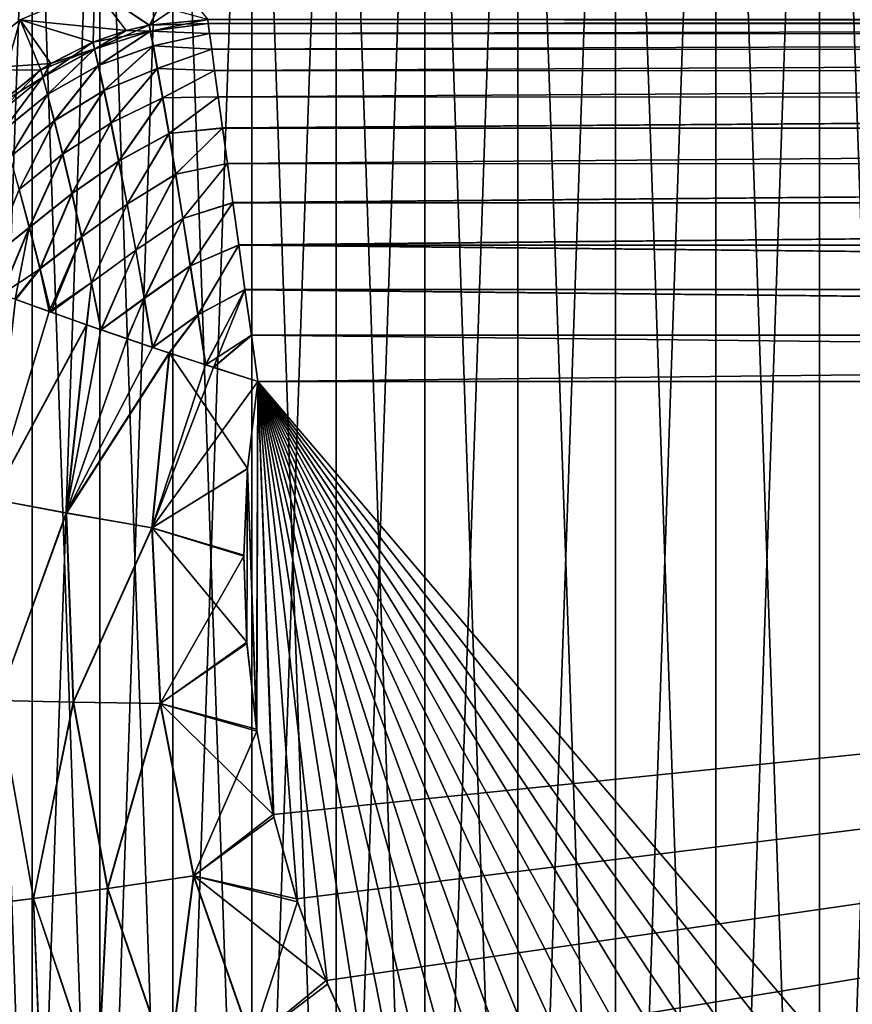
# Model space of a CAD drawing. Header units: metres. Extents: x -104 to 104, y -111 to 38.
# Tile 443 of 656: x -99.63 to -92.73, y 2.31 to 10.47. Entities that reach past the tile are written whole.
import ezdxf

# ---------------------------------------------------------------- set-up
doc = ezdxf.new("R2010")
doc.units = ezdxf.units.M
doc.layers.add('solid_509367_AD153', color=7, linetype='CONTINUOUS')

msp = doc.modelspace()

# ---------------------------------------------------------------- linework, layer by layer
at = {"layer": 'solid_509367_AD153'}
for points in [[(-93.00399, -6.725472, -19), (-93.004074, 18.725447, -19), (-92.119797, 19.004625, -19)], [(-92.119797, 19.004625, 19), (-93.004074, 18.725447, 19), (-92.119682, -7.004652, 19)], [(-92.119682, -7.004652, -19), (-93.00399, -6.725472, -19), (-92.119797, 19.004625, -19)], [(-93.864166, -6.388489, -19), (-93.86422, 18.388464, -19), (-93.004074, 18.725447, -19)], [(-93.004074, 18.725447, 19), (-93.86422, 18.388464, 19), (-93.00399, -6.725472, 19)], [(-93.00399, -6.725472, -19), (-93.864166, -6.388489, -19), (-93.004074, 18.725447, -19)], [(-93.004074, 18.725447, 19), (-93.00399, -6.725472, 19), (-92.119682, -7.004652, 19)], [(-94.695381, -5.994109, -19), (-94.695427, 17.994085, -19), (-93.86422, 18.388464, -19)], [(-93.86422, 18.388464, 19), (-94.695427, 17.994085, 19), (-93.864166, -6.388489, 19)], [(-93.864166, -6.388489, -19), (-94.695381, -5.994109, -19), (-93.86422, 18.388464, -19)], [(-93.86422, 18.388464, 19), (-93.864166, -6.388489, 19), (-93.00399, -6.725472, 19)], [(-95.502205, -5.541517, -19), (-95.502235, 17.541498, -19), (-94.695427, 17.994085, -19)], [(-94.695427, 17.994085, 19), (-95.502235, 17.541498, 19), (-94.695381, -5.994109, 19)], [(-94.695381, -5.994109, -19), (-95.502205, -5.541517, -19), (-94.695427, 17.994085, -19)], [(-94.695427, 17.994085, 19), (-94.695381, -5.994109, 19), (-93.864166, -6.388489, 19)], [(-96.274178, -5.036829, -19), (-96.2742, 17.03681, -19), (-95.502235, 17.541498, -19)], [(-95.502235, 17.541498, 19), (-96.2742, 17.03681, 19), (-95.502205, -5.541517, 19)], [(-95.502205, -5.541517, -19), (-96.274178, -5.036829, -19), (-95.502235, 17.541498, -19)], [(-95.502235, 17.541498, 19), (-95.502205, -5.541517, 19), (-94.695381, -5.994109, 19)], [(-97.007385, -4.481586, -19), (-97.007416, 16.481564, -19), (-96.2742, 17.03681, -19)], [(-96.2742, 17.03681, 19), (-97.007416, 16.481564, 19), (-96.274178, -5.036829, 19)], [(-96.274178, -5.036829, -19), (-97.007385, -4.481586, -19), (-96.2742, 17.03681, -19)], [(-96.2742, 17.03681, 19), (-96.274178, -5.036829, 19), (-95.502205, -5.541517, 19)], [(-97.705605, -3.873724, -19), (-97.705635, 15.873692, -19), (-97.007416, 16.481564, -19)], [(-97.007416, 16.481564, 19), (-97.705635, 15.873692, 19), (-97.007385, -4.481586, 19)], [(-97.007385, -4.481586, -19), (-97.705605, -3.873724, -19), (-97.007416, 16.481564, -19)], [(-97.007416, 16.481564, 19), (-97.007385, -4.481586, 19), (-96.274178, -5.036829, 19)], [(-98.359489, -3.221645, -19), (-98.35952, 15.221605, -19), (-97.705635, 15.873692, -19)], [(-97.705635, 15.873692, 19), (-98.35952, 15.221605, 19), (-97.705605, -3.873724, 19)], [(-97.705605, -3.873724, -19), (-98.359489, -3.221645, -19), (-97.705635, 15.873692, -19)], [(-97.705635, 15.873692, 19), (-97.705605, -3.873724, 19), (-97.007385, -4.481586, 19)], [(-98.964172, -2.528924, -19), (-98.964211, 14.528882, -19), (-98.35952, 15.221605, -19)], [(-98.35952, 15.221605, 19), (-98.964211, 14.528882, 19), (-98.359489, -3.221645, 19)], [(-98.359489, -3.221645, -19), (-98.964172, -2.528924, -19), (-98.35952, 15.221605, -19)], [(-98.35952, 15.221605, 19), (-98.359489, -3.221645, 19), (-97.705605, -3.873724, 19)], [(-99.523697, -1.791816, -19), (-99.523727, 13.791779, -19), (-98.964211, 14.528882, -19)], [(-98.964211, 14.528882, 19), (-99.523727, 13.791779, 19), (-98.964172, -2.528924, 19)], [(-98.964172, -2.528924, -19), (-99.523697, -1.791816, -19), (-98.964211, 14.528882, -19)], [(-98.964211, 14.528882, 19), (-98.964172, -2.528924, 19), (-98.359489, -3.221645, 19)], [(-100.031136, -1.020004, -19), (-100.031158, 13.019969, -19), (-99.523727, 13.791779, -19)], [(-99.523727, 13.791779, 19), (-100.031158, 13.019969, 19), (-99.523697, -1.791816, 19)], [(-99.523697, -1.791816, -19), (-100.031136, -1.020004, -19), (-99.523727, 13.791779, -19)], [(-99.523727, 13.791779, 19), (-99.523697, -1.791816, 19), (-98.964172, -2.528924, 19)], [(-100.031158, 13.019969, 19), (-100.031136, -1.020004, 19), (-99.523697, -1.791816, 19)], [(-98.553925, 10.426126, 13.187585), (-99.008408, 10.72985, 0), (-98.348656, 10.818481)], [(-98.553925, 10.426126, 13.187585), (-98.348656, 10.818481), (-98.216293, 10.652454, 6.340325)], [(-98.74617, 10.380241, -13.190486), (-99.008408, 10.72985, 0), (-99.624382, 10.468417, 0)], [(-99.020988, 10.285507, 13.193868), (-99.624382, 10.468417, 0), (-99.008408, 10.72985, 0)], [(-98.746178, 10.380239, 13.190486), (-99.020988, 10.285507, 13.193868), (-99.008408, 10.72985, 0)], [(-98.55632, 10.425652, -13.187624), (-98.071495, 10.47339, -13.178531), (-99.008408, 10.72985, 0)], [(-98.74617, 10.380241, -13.190486), (-98.55632, 10.425652, -13.187624), (-99.008408, 10.72985, 0)], [(-98.553925, 10.426126, 13.187585), (-98.746178, 10.380239, 13.190486), (-99.008408, 10.72985, 0)], [(-98.553925, 10.426126, 13.187585), (-98.216293, 10.652454, 6.340325), (-98.071495, 10.47339, 13.178531)], [(-99.370811, 10.108438, -13.196695), (-99.624382, 10.468417, 0), (-100.147789, 10.054027, 0)], [(-99.830315, 9.748921, 13.197085), (-100.147789, 10.054027, 0), (-99.624382, 10.468417, 0)], [(-99.451927, 10.056876, 13.197076), (-99.830315, 9.748921, 13.197085), (-99.624382, 10.468417, 0)], [(-99.023239, 10.284579, -13.193892), (-98.74617, 10.380241, -13.190486), (-99.624382, 10.468417, 0)], [(-99.370811, 10.108438, -13.196695), (-99.023239, 10.284579, -13.193892), (-99.624382, 10.468417, 0)], [(-99.370827, 10.108431, 13.196695), (-99.451927, 10.056876, 13.197076), (-99.624382, 10.468417, 0)], [(-99.020988, 10.285507, 13.193868), (-99.370827, 10.108431, 13.196695), (-99.624382, 10.468417, 0)], [(-98.546623, 10.37525, -13.653623), (-98.071495, 10.47339, -13.178531), (-98.55632, 10.425652, -13.187624)], [(-98.066742, 10.438958, 13.559886), (-98.553925, 10.426126, 13.187585), (-98.071495, 10.47339, 13.178531)], [(-98.546623, 10.37525, -13.653623), (-98.066734, 10.438925, -13.560106), (-98.071495, 10.47339, -13.178531)], [(-62.666489, 10.438499, 13.562835), (-98.071495, 10.47339, 13.178531), (-62.666489, 10.47339, 13.178531)], [(-98.066742, 10.438958, 13.559886), (-98.071495, 10.47339, 13.178531), (-62.666489, 10.438499, 13.562835)], [(-98.066734, 10.438925, -13.560106), (-62.666489, 10.47339, -13.178531), (-98.071495, 10.47339, -13.178531)], [(-98.066734, 10.438925, -13.560106), (-62.666489, 10.438499, -13.562838), (-62.666489, 10.47339, -13.178531)], [(-99.009804, 10.227331, -13.685049), (-98.74617, 10.380241, -13.190486), (-99.023239, 10.284579, -13.193892)], [(-98.54422, 10.37572, 13.653625), (-99.020988, 10.285507, 13.193868), (-98.746178, 10.380239, 13.190486)], [(-98.54422, 10.37572, 13.653625), (-99.00753, 10.228234, 13.685201), (-99.020988, 10.285507, 13.193868)], [(-99.009804, 10.227331, -13.685049), (-98.55632, 10.425652, -13.187624), (-98.74617, 10.380241, -13.190486)], [(-99.009804, 10.227331, -13.685049), (-98.546623, 10.37525, -13.653623), (-98.55632, 10.425652, -13.187624)], [(-99.009804, 10.227331, -13.685049), (-98.978134, 10.090901, -14.153431), (-98.546623, 10.37525, -13.653623)], [(-98.54422, 10.37572, 13.653625), (-98.975891, 10.091727, 14.153785), (-99.00753, 10.228234, 13.685201)], [(-98.978134, 10.090901, -14.153431), (-98.523499, 10.253973, -14.102368), (-98.546623, 10.37525, -13.653623)], [(-98.54422, 10.37572, 13.653625), (-98.521133, 10.254426, 14.102454), (-98.975891, 10.091727, 14.153785)], [(-98.54422, 10.37572, 13.653625), (-98.746178, 10.380239, 13.190486), (-98.553925, 10.426126, 13.187585)], [(-98.54422, 10.37572, 13.653625), (-98.553925, 10.426126, 13.187585), (-98.066742, 10.438958, 13.559886)], [(-98.546623, 10.37525, -13.653623), (-98.055573, 10.35598, -13.934626), (-98.066734, 10.438925, -13.560106)], [(-98.546623, 10.37525, -13.653623), (-98.523499, 10.253973, -14.102368), (-98.055573, 10.35598, -13.934626)], [(-98.54422, 10.37572, 13.653625), (-98.066742, 10.438958, 13.559886), (-98.055595, 10.356099, 13.934212)], [(-98.54422, 10.37572, 13.653625), (-98.055595, 10.356099, 13.934212), (-98.521133, 10.254426, 14.102454)], [(-98.055595, 10.356099, 13.934212), (-98.066742, 10.438958, 13.559886), (-62.666489, 10.438499, 13.562835)], [(-98.066734, 10.438925, -13.560106), (-98.055573, 10.35598, -13.934626), (-62.666489, 10.438499, -13.562838)], [(-98.055595, 10.356099, 13.934212), (-62.666489, 10.438499, 13.562835), (-62.666489, 10.354568, 13.939481)], [(-98.055573, 10.35598, -13.934626), (-62.666489, 10.354567, -13.939487), (-62.666489, 10.438499, -13.562838)], [(-99.437469, 9.994592, -13.69243), (-99.023239, 10.284579, -13.193892), (-99.370811, 10.108438, -13.196695)], [(-99.437469, 9.994592, -13.69243), (-99.009804, 10.227331, -13.685049), (-99.023239, 10.284579, -13.193892)], [(-99.00753, 10.228234, 13.685201), (-99.370827, 10.108431, 13.196695), (-99.020988, 10.285507, 13.193868)], [(-98.523499, 10.253973, -14.102368), (-98.03791, 10.225788, -14.295809), (-98.055573, 10.35598, -13.934626)], [(-98.521133, 10.254426, 14.102454), (-98.055595, 10.356099, 13.934212), (-98.037949, 10.226028, 14.295257)], [(-98.037949, 10.226028, 14.295257), (-98.055595, 10.356099, 13.934212), (-62.666489, 10.354568, 13.939481)], [(-98.055573, 10.35598, -13.934626), (-98.03791, 10.225788, -14.295809), (-62.666489, 10.354567, -13.939487)], [(-98.037949, 10.226028, 14.295257), (-62.666489, 10.354568, 13.939481), (-62.666489, 10.222985, 14.302238)], [(-98.03791, 10.225788, -14.295809), (-62.666489, 10.222981, -14.302246), (-62.666489, 10.354567, -13.939487)], [(-99.00753, 10.228234, 13.685201), (-99.451927, 10.056876, 13.197076), (-99.370827, 10.108431, 13.196695)], [(-99.00753, 10.228234, 13.685201), (-99.435402, 9.99589, 13.692742), (-99.451927, 10.056876, 13.197076)], [(-99.437469, 9.994592, -13.69243), (-99.39901, 9.850646, -14.16135), (-99.009804, 10.227331, -13.685049)], [(-99.00753, 10.228234, 13.685201), (-99.396965, 9.851796, 14.161995), (-99.435402, 9.99589, 13.692742)], [(-99.39901, 9.850646, -14.16135), (-98.978134, 10.090901, -14.153431), (-99.009804, 10.227331, -13.685049)], [(-99.00753, 10.228234, 13.685201), (-98.975891, 10.091727, 14.153785), (-99.396965, 9.851796, 14.161995)], [(-98.978134, 10.090901, -14.153431), (-98.931488, 9.883237, -14.583624), (-98.523499, 10.253973, -14.102368)], [(-98.521133, 10.254426, 14.102454), (-98.929245, 9.883934, 14.584132), (-98.975891, 10.091727, 14.153785)], [(-98.931488, 9.883237, -14.583624), (-98.488838, 10.067207, -14.521561), (-98.523499, 10.253973, -14.102368)], [(-98.521133, 10.254426, 14.102454), (-98.486504, 10.067616, 14.521719), (-98.929245, 9.883934, 14.584132)], [(-98.523499, 10.253973, -14.102368), (-98.488838, 10.067207, -14.521561), (-98.03791, 10.225788, -14.295809)], [(-98.521133, 10.254426, 14.102454), (-98.037949, 10.226028, 14.295257), (-98.486504, 10.067616, 14.521719)], [(-98.488838, 10.067207, -14.521561), (-98.014046, 10.050163, -14.638028), (-98.03791, 10.225788, -14.295809)], [(-98.486504, 10.067616, 14.521719), (-98.037949, 10.226028, 14.295257), (-98.014107, 10.050576, 14.637338)], [(-98.014107, 10.050576, 14.637338), (-98.037949, 10.226028, 14.295257), (-62.666489, 10.222985, 14.302238)], [(-98.03791, 10.225788, -14.295809), (-98.014046, 10.050163, -14.638028), (-62.666489, 10.222981, -14.302246)], [(-98.014107, 10.050576, 14.637338), (-62.666489, 10.222985, 14.302238), (-62.666489, 10.045925, 14.645104)], [(-98.014046, 10.050163, -14.638028), (-62.666489, 10.045919, -14.645114), (-62.666489, 10.222981, -14.302246)], [(-99.453949, 10.055531, -13.197083), (-99.370811, 10.108438, -13.196695), (-100.147789, 10.054027, 0)], [(-99.832047, 9.74721, -13.197077), (-99.453949, 10.055531, -13.197083), (-100.147789, 10.054027, 0)], [(-99.813683, 9.686771, -13.672045), (-99.453949, 10.055531, -13.197083), (-99.832047, 9.74721, -13.197077)], [(-99.435402, 9.99589, 13.692742), (-99.830315, 9.748921, 13.197085), (-99.451927, 10.056876, 13.197076)], [(-99.813683, 9.686771, -13.672045), (-99.437469, 9.994592, -13.69243), (-99.453949, 10.055531, -13.197083)], [(-99.437469, 9.994592, -13.69243), (-99.370811, 10.108438, -13.196695), (-99.453949, 10.055531, -13.197083)], [(-99.39901, 9.850646, -14.16135), (-99.34272, 9.633324, -14.586438), (-98.978134, 10.090901, -14.153431)], [(-98.975891, 10.091727, 14.153785), (-99.340637, 9.634254, 14.587322), (-99.396965, 9.851796, 14.161995)], [(-99.34272, 9.633324, -14.586438), (-98.931488, 9.883237, -14.583624), (-98.978134, 10.090901, -14.153431)], [(-98.975891, 10.091727, 14.153785), (-98.929245, 9.883934, 14.584132), (-99.340637, 9.634254, 14.587322)], [(-98.931488, 9.883237, -14.583624), (-98.873756, 9.614989, -14.964016), (-98.488838, 10.067207, -14.521561)], [(-98.486504, 10.067616, 14.521719), (-98.871529, 9.615516, 14.964664), (-98.929245, 9.883934, 14.584132)], [(-98.873756, 9.614989, -14.964016), (-98.444901, 9.822277, -14.901277), (-98.488838, 10.067207, -14.521561)], [(-98.486504, 10.067616, 14.521719), (-98.442604, 9.822614, 14.901517), (-98.871529, 9.615516, 14.964664)], [(-98.488838, 10.067207, -14.521561), (-98.444901, 9.822277, -14.901277), (-98.014046, 10.050163, -14.638028)], [(-98.486504, 10.067616, 14.521719), (-98.014107, 10.050576, 14.637338), (-98.442604, 9.822614, 14.901517)], [(-98.444901, 9.822277, -14.901277), (-97.984009, 9.831563, -14.955765), (-98.014046, 10.050163, -14.638028)], [(-98.442604, 9.822614, 14.901517), (-98.014107, 10.050576, 14.637338), (-97.9841, 9.83224, 14.954905)], [(-97.9841, 9.83224, 14.954905), (-98.014107, 10.050576, 14.637338), (-62.666489, 10.045925, 14.645104)], [(-98.014046, 10.050163, -14.638028), (-97.984009, 9.831563, -14.955765), (-62.666489, 10.045919, -14.645114)], [(-97.9841, 9.83224, 14.954905), (-62.666489, 10.045925, 14.645104), (-62.666489, 9.826319, 14.962407)], [(-97.984009, 9.831563, -14.955765), (-62.666489, 9.82631, -14.962418), (-62.666489, 10.045919, -14.645114)], [(-99.435402, 9.99589, 13.692742), (-99.811905, 9.688411, 13.672523), (-99.830315, 9.748921, 13.197085)], [(-99.813683, 9.686771, -13.672045), (-99.771347, 9.545364, -14.119704), (-99.437469, 9.994592, -13.69243)], [(-99.435402, 9.99589, 13.692742), (-99.769562, 9.546784, 14.120646), (-99.811905, 9.688411, 13.672523)], [(-99.771347, 9.545364, -14.119704), (-99.39901, 9.850646, -14.16135), (-99.437469, 9.994592, -13.69243)], [(-99.435402, 9.99589, 13.692742), (-99.396965, 9.851796, 14.161995), (-99.769562, 9.546784, 14.120646)], [(-99.34272, 9.633324, -14.586438), (-99.273788, 9.355533, -14.955065), (-98.931488, 9.883237, -14.583624)], [(-98.929245, 9.883934, 14.584132), (-99.27169, 9.35618, 14.956144), (-99.340637, 9.634254, 14.587322)], [(-99.273788, 9.355533, -14.955065), (-98.873756, 9.614989, -14.964016), (-98.931488, 9.883237, -14.583624)], [(-98.929245, 9.883934, 14.584132), (-98.871529, 9.615516, 14.964664), (-99.27169, 9.35618, 14.956144)], [(-99.771347, 9.545364, -14.119704), (-99.709328, 9.333005, -14.522258), (-99.39901, 9.850646, -14.16135)], [(-99.396965, 9.851796, 14.161995), (-99.707474, 9.334105, 14.523526), (-99.769562, 9.546784, 14.120646)], [(-99.709328, 9.333005, -14.522258), (-99.34272, 9.633324, -14.586438), (-99.39901, 9.850646, -14.16135)], [(-99.396965, 9.851796, 14.161995), (-99.340637, 9.634254, 14.587322), (-99.707474, 9.334105, 14.523526)], [(-98.873756, 9.614989, -14.964016), (-98.808548, 9.297844, -15.287491), (-98.444901, 9.822277, -14.901277)], [(-98.442604, 9.822614, 14.901517), (-98.806335, 9.298162, 15.288236), (-98.871529, 9.615516, 14.964664)], [(-98.808548, 9.297844, -15.287491), (-98.393875, 9.527703, -15.23433), (-98.444901, 9.822277, -14.901277)], [(-98.442604, 9.822614, 14.901517), (-98.391609, 9.527932, 15.234647), (-98.806335, 9.298162, 15.288236)], [(-98.444901, 9.822277, -14.901277), (-98.393875, 9.527703, -15.23433), (-97.984009, 9.831563, -14.955765)], [(-98.442604, 9.822614, 14.901517), (-97.9841, 9.83224, 14.954905), (-98.391609, 9.527932, 15.234647)], [(-98.393875, 9.527703, -15.23433), (-97.948509, 9.573174, -15.243647), (-97.984009, 9.831563, -14.955765)], [(-98.391609, 9.527932, 15.234647), (-97.9841, 9.83224, 14.954905), (-97.948647, 9.574235, 15.242607)], [(-97.948647, 9.574235, 15.242607), (-97.9841, 9.83224, 14.954905), (-62.666489, 9.826319, 14.962407)], [(-97.984009, 9.831563, -14.955765), (-97.948509, 9.573174, -15.243647), (-62.666489, 9.82631, -14.962418)], [(-97.948647, 9.574235, 15.242607), (-62.666489, 9.826319, 14.962407), (-62.666489, 9.567799, 15.248896)], [(-97.948509, 9.573174, -15.243647), (-62.666489, 9.567789, -15.248906), (-62.666489, 9.82631, -14.962418)], [(-99.709328, 9.333005, -14.522258), (-99.633553, 9.063195, -14.867025), (-99.34272, 9.633324, -14.586438)], [(-99.340637, 9.634254, 14.587322), (-99.631645, 9.063898, 14.868541), (-99.707474, 9.334105, 14.523526)], [(-99.633553, 9.063195, -14.867025), (-99.273788, 9.355533, -14.955065), (-99.34272, 9.633324, -14.586438)], [(-99.340637, 9.634254, 14.587322), (-99.27169, 9.35618, 14.956144), (-99.631645, 9.063898, 14.868541)], [(-99.273788, 9.355533, -14.955065), (-99.196869, 9.031118, -15.260258), (-98.873756, 9.614989, -14.964016)], [(-98.871529, 9.615516, 14.964664), (-99.194763, 9.031446, 15.261446), (-99.27169, 9.35618, 14.956144)], [(-99.196869, 9.031118, -15.260258), (-98.808548, 9.297844, -15.287491), (-98.873756, 9.614989, -14.964016)], [(-98.871529, 9.615516, 14.964664), (-98.806335, 9.298162, 15.288236), (-99.194763, 9.031446, 15.261446)], [(-98.393875, 9.527703, -15.23433), (-98.337769, 9.192145, -15.51525), (-97.948509, 9.573174, -15.243647)], [(-98.391609, 9.527932, 15.234647), (-97.948647, 9.574235, 15.242607), (-98.335541, 9.192238, 15.515636)], [(-98.337769, 9.192145, -15.51525), (-97.908081, 9.278471, -15.496955), (-97.948509, 9.573174, -15.243647)], [(-98.335541, 9.192238, 15.515636), (-97.948647, 9.574235, 15.242607), (-97.908318, 9.280186, 15.495663)], [(-97.908318, 9.280186, 15.495663), (-97.948647, 9.574235, 15.242607), (-62.666489, 9.567799, 15.248896)], [(-97.948509, 9.573174, -15.243647), (-97.908081, 9.278471, -15.496955), (-62.666489, 9.567789, -15.248906)], [(-97.908318, 9.280186, 15.495663), (-62.666489, 9.567799, 15.248896), (-62.666489, 9.274642, 15.499831)], [(-97.908081, 9.278471, -15.496955), (-62.666489, 9.274631, -15.49984), (-62.666489, 9.567789, -15.248906)], [(-98.808548, 9.297844, -15.287491), (-98.739128, 8.943191, -15.549758), (-98.393875, 9.527703, -15.23433)], [(-98.391609, 9.527932, 15.234647), (-98.736931, 8.943274, 15.550568), (-98.806335, 9.298162, 15.288236)], [(-98.739128, 8.943191, -15.549758), (-98.337769, 9.192145, -15.51525), (-98.393875, 9.527703, -15.23433)], [(-98.391609, 9.527932, 15.234647), (-98.335541, 9.192238, 15.515636), (-98.736931, 8.943274, 15.550568)], [(-99.633553, 9.063195, -14.867025), (-99.549118, 8.75044, -15.147124), (-99.273788, 9.355533, -14.955065)], [(-99.27169, 9.35618, 14.956144), (-99.547157, 8.750707, 15.148758), (-99.631645, 9.063898, 14.868541)], [(-99.549118, 8.75044, -15.147124), (-99.196869, 9.031118, -15.260258), (-99.273788, 9.355533, -14.955065)], [(-99.27169, 9.35618, 14.956144), (-99.194763, 9.031446, 15.261446), (-99.547157, 8.750707, 15.148758)], [(-99.196869, 9.031118, -15.260258), (-99.116257, 8.673313, -15.498837), (-98.808548, 9.297844, -15.287491)], [(-98.806335, 9.298162, 15.288236), (-99.114143, 8.6733, 15.500073), (-99.194763, 9.031446, 15.261446)], [(-99.116257, 8.673313, -15.498837), (-98.739128, 8.943191, -15.549758), (-98.808548, 9.297844, -15.287491)], [(-98.806335, 9.298162, 15.288236), (-98.736931, 8.943274, 15.550568), (-99.114143, 8.6733, 15.500073)], [(-98.337769, 9.192145, -15.51525), (-98.278107, 8.824189, -15.740639), (-97.908081, 9.278471, -15.496955)], [(-98.335541, 9.192238, 15.515636), (-97.908318, 9.280186, 15.495663), (-98.275902, 8.824113, 15.74107)], [(-98.278107, 8.824189, -15.740639), (-97.863243, 8.952912, -15.710374), (-97.908081, 9.278471, -15.496955)], [(-98.275902, 8.824113, 15.74107), (-97.908318, 9.280186, 15.495663), (-97.863556, 8.955225, 15.709063)], [(-97.863556, 8.955225, 15.709063), (-97.908318, 9.280186, 15.495663), (-62.666489, 9.274642, 15.499831)], [(-97.908081, 9.278471, -15.496955), (-97.863243, 8.952912, -15.710374), (-62.666489, 9.274631, -15.49984)], [(-97.863556, 8.955225, 15.709063), (-62.666489, 9.274642, 15.499831), (-62.666489, 8.951699, 15.711061)], [(-97.863243, 8.952912, -15.710374), (-62.666489, 8.951688, -15.711067), (-62.666489, 9.274631, -15.49984)], [(-98.739128, 8.943191, -15.549758), (-98.667709, 8.561642, -15.749196), (-98.337769, 9.192145, -15.51525)], [(-98.335541, 9.192238, 15.515636), (-98.665527, 8.561469, 15.750023), (-98.736931, 8.943274, 15.550568)], [(-98.667709, 8.561642, -15.749196), (-98.278107, 8.824189, -15.740639), (-98.337769, 9.192145, -15.51525)], [(-98.335541, 9.192238, 15.515636), (-98.275902, 8.824113, 15.74107), (-98.665527, 8.561469, 15.750023)], [(-99.865234, 8.499534, -14.930571), (-99.549118, 8.75044, -15.147124), (-99.633553, 9.063195, -14.867025)], [(-99.631645, 9.063898, 14.868541), (-99.547157, 8.750707, 15.148758), (-99.863358, 8.499397, 14.932905)], [(-99.549118, 8.75044, -15.147124), (-99.460945, 8.408474, -15.36024), (-99.196869, 9.031118, -15.260258)], [(-99.194763, 9.031446, 15.261446), (-99.458939, 8.408291, 15.361893), (-99.547157, 8.750707, 15.148758)], [(-99.460945, 8.408474, -15.36024), (-99.116257, 8.673313, -15.498837), (-99.196869, 9.031118, -15.260258)], [(-99.194763, 9.031446, 15.261446), (-99.114143, 8.6733, 15.500073), (-99.458939, 8.408291, 15.361893)], [(-99.116257, 8.673313, -15.498837), (-99.034805, 8.294089, -15.670615), (-98.739128, 8.943191, -15.549758)], [(-98.736931, 8.943274, 15.550568), (-99.032684, 8.293726, 15.671825), (-99.114143, 8.6733, 15.500073)], [(-99.034805, 8.294089, -15.670615), (-98.667709, 8.561642, -15.749196), (-98.739128, 8.943191, -15.549758)], [(-98.736931, 8.943274, 15.550568), (-98.665527, 8.561469, 15.750023), (-99.032684, 8.293726, 15.671825)], [(-98.278107, 8.824189, -15.740639), (-98.216278, 8.432196, -15.908118), (-97.863243, 8.952912, -15.710374)], [(-98.275902, 8.824113, 15.74107), (-97.863556, 8.955225, 15.709063), (-98.214081, 8.43192, 15.908566)], [(-98.216278, 8.432196, -15.908118), (-97.814194, 8.602154, -15.879966), (-97.863243, 8.952912, -15.710374)], [(-98.214081, 8.43192, 15.908566), (-97.863556, 8.955225, 15.709063), (-97.814522, 8.604568, 15.878985)], [(-97.814522, 8.604568, 15.878985), (-97.863556, 8.955225, 15.709063), (-62.666489, 8.951699, 15.711061)], [(-97.863243, 8.952912, -15.710374), (-97.814194, 8.602154, -15.879966), (-62.666489, 8.951688, -15.711067)], [(-97.814522, 8.604568, 15.878985), (-62.666489, 8.951699, 15.711061), (-62.666489, 8.604313, 15.879089)], [(-97.814194, 8.602154, -15.879966), (-62.666489, 8.604302, -15.879093), (-62.666489, 8.951688, -15.711067)], [(-98.667709, 8.561642, -15.749196), (-98.596191, 8.162867, -15.885579), (-98.278107, 8.824189, -15.740639)], [(-98.275902, 8.824113, 15.74107), (-98.594017, 8.162419, 15.886378), (-98.665527, 8.561469, 15.750023)], [(-98.596191, 8.162867, -15.885579), (-98.216278, 8.432196, -15.908118), (-98.278107, 8.824189, -15.740639)], [(-98.275902, 8.824113, 15.74107), (-98.214081, 8.43192, 15.908566), (-98.594017, 8.162419, 15.886378)], [(-99.865234, 8.499534, -14.930571), (-99.778923, 8.197025, -15.120277), (-99.549118, 8.75044, -15.147124)], [(-99.547157, 8.750707, 15.148758), (-99.776901, 8.196268, 15.122612), (-99.863358, 8.499397, 14.932905)], [(-99.549118, 8.75044, -15.147124), (-99.778923, 8.197025, -15.120277), (-99.66581, 8.155391, -15.24361)], [(-99.547157, 8.750707, 15.148758), (-99.458939, 8.408291, 15.361893), (-99.776901, 8.196268, 15.122612)], [(-99.549118, 8.75044, -15.147124), (-99.66581, 8.155391, -15.24361), (-99.460945, 8.408474, -15.36024)], [(-99.460945, 8.408474, -15.36024), (-99.385162, 8.053833, -15.496938), (-99.116257, 8.673313, -15.498837)], [(-99.114143, 8.6733, 15.500073), (-99.370575, 8.04862, 15.508377), (-99.458939, 8.408291, 15.361893)], [(-99.116257, 8.673313, -15.498837), (-99.385162, 8.053833, -15.496938), (-99.034805, 8.294089, -15.670615)], [(-99.114143, 8.6733, 15.500073), (-99.032684, 8.293726, 15.671825), (-99.370575, 8.04862, 15.508377)], [(-98.216278, 8.432196, -15.908118), (-98.153618, 8.025352, -16.016552), (-97.814194, 8.602154, -15.879966)], [(-98.214081, 8.43192, 15.908566), (-97.814522, 8.604568, 15.878985), (-98.151428, 8.024848, 16.016975)], [(-98.153618, 8.025352, -16.016552), (-97.762405, 8.233683, -16.002329), (-97.814194, 8.602154, -15.879966)], [(-98.151428, 8.024848, 16.016975), (-97.814522, 8.604568, 15.878985), (-97.76268, 8.235753, 16.001787)], [(-97.814522, 8.604568, 15.878985), (-62.666489, 8.604313, 15.879089), (-62.666489, 8.238232, 16.001135)], [(-97.76268, 8.235753, 16.001787), (-97.814522, 8.604568, 15.878985), (-62.666489, 8.238232, 16.001135)], [(-97.814194, 8.602154, -15.879966), (-62.666489, 8.238223, -16.001139), (-62.666489, 8.604302, -15.879093)], [(-97.814194, 8.602154, -15.879966), (-97.762405, 8.233683, -16.002329), (-62.666489, 8.238223, -16.001139)], [(-99.034805, 8.294089, -15.670615), (-98.956299, 7.902841, -15.776623), (-98.667709, 8.561642, -15.749196)], [(-98.665527, 8.561469, 15.750023), (-98.954247, 7.90212, 15.777709), (-99.032684, 8.293726, 15.671825)], [(-98.667709, 8.561642, -15.749196), (-98.956299, 7.902841, -15.776623), (-98.596191, 8.162867, -15.885579)], [(-98.665527, 8.561469, 15.750023), (-98.594017, 8.162419, 15.886378), (-98.954247, 7.90212, 15.777709)], [(-99.458939, 8.408291, 15.361893), (-99.659615, 8.153127, 15.249968), (-99.776901, 8.196268, 15.122612)], [(-99.460945, 8.408474, -15.36024), (-99.66581, 8.155391, -15.24361), (-99.385162, 8.053833, -15.496938)], [(-99.458939, 8.408291, 15.361893), (-99.370575, 8.04862, 15.508377), (-99.659615, 8.153127, 15.249968)], [(-98.596191, 8.162867, -15.885579), (-98.526978, 7.755747, -15.959803), (-98.216278, 8.432196, -15.908118)], [(-98.214081, 8.43192, 15.908566), (-98.524849, 7.75502, 15.960505), (-98.594017, 8.162419, 15.886378)], [(-98.216278, 8.432196, -15.908118), (-98.526978, 7.755747, -15.959803), (-98.153618, 8.025352, -16.016552)], [(-98.214081, 8.43192, 15.908566), (-98.151428, 8.024848, 16.016975), (-98.524849, 7.75502, 15.960505)], [(-99.034805, 8.294089, -15.670615), (-99.385162, 8.053833, -15.496938), (-99.073914, 7.943815, -15.710686)], [(-99.032684, 8.293726, 15.671825), (-99.07135, 7.942924, 15.7122), (-99.370575, 8.04862, 15.508377)], [(-99.034805, 8.294089, -15.670615), (-99.073914, 7.943815, -15.710686), (-98.956299, 7.902841, -15.776623)], [(-99.032684, 8.293726, 15.671825), (-98.954247, 7.90212, 15.777709), (-99.07135, 7.942924, 15.7122)], [(-98.596191, 8.162867, -15.885579), (-98.956299, 7.902841, -15.776623), (-98.739029, 7.827745, -15.879967)], [(-98.594017, 8.162419, 15.886378), (-98.741341, 7.828524, 15.878985), (-98.954247, 7.90212, 15.777709)], [(-98.594017, 8.162419, 15.886378), (-98.524849, 7.75502, 15.960505), (-98.741341, 7.828524, 15.878985)], [(-98.596191, 8.162867, -15.885579), (-98.739029, 7.827745, -15.879967), (-98.526978, 7.755747, -15.959803)], [(-98.153618, 8.025352, -16.016552), (-98.090034, 7.612411, -16.065832), (-97.762405, 8.233683, -16.002329)], [(-98.151428, 8.024848, 16.016975), (-97.76268, 8.235753, 16.001787), (-98.087837, 7.611695, 16.066177)], [(-98.022621, 7.590756, -16.075653), (-97.762405, 8.233683, -16.002329), (-98.090034, 7.612411, -16.065832)], [(-97.709763, 7.857102, 16.075493), (-98.087837, 7.611695, 16.066177), (-97.76268, 8.235753, 16.001787)], [(-98.022621, 7.590756, -16.075653), (-97.709595, 7.85584, -16.075655), (-97.762405, 8.233683, -16.002329)], [(-97.76268, 8.235753, 16.001787), (-62.666489, 8.238232, 16.001135), (-62.666489, 7.85951, 16.075182)], [(-97.709763, 7.857102, 16.075493), (-97.76268, 8.235753, 16.001787), (-62.666489, 7.85951, 16.075182)], [(-97.762405, 8.233683, -16.002329), (-62.666489, 7.859506, -16.075182), (-62.666489, 8.238223, -16.001139)], [(-97.762405, 8.233683, -16.002329), (-97.709595, 7.85584, -16.075655), (-62.666489, 7.859506, -16.075182)], [(-99.385162, 8.053833, -15.496938), (-99.66581, 8.155391, -15.24361), (-99.856705, 6.498188, -15.247828)], [(-99.854507, 6.497733, 15.249984), (-99.659615, 8.153127, 15.249968), (-99.07135, 7.942924, 15.7122)], [(-99.659615, 8.153127, 15.249968), (-99.370575, 8.04862, 15.508377), (-99.07135, 7.942924, 15.7122)], [(-99.385162, 8.053833, -15.496938), (-99.856705, 6.498188, -15.247828), (-99.073914, 7.943815, -15.710686)], [(-98.153618, 8.025352, -16.016552), (-98.526978, 7.755747, -15.959803), (-98.39016, 7.7102, -16.001144)], [(-98.151428, 8.024848, 16.016975), (-98.387314, 7.709251, 16.001923), (-98.524849, 7.75502, 15.960505)], [(-98.153618, 8.025352, -16.016552), (-98.39016, 7.7102, -16.001144), (-98.090034, 7.612411, -16.065832)], [(-98.151428, 8.024848, 16.016975), (-98.087837, 7.611695, 16.066177), (-98.387314, 7.709251, 16.001923)], [(-99.856705, 6.498188, -15.247828), (-99.244225, 6.384283, -15.710687), (-99.073914, 7.943815, -15.710686)], [(-99.854507, 6.497733, 15.249984), (-99.07135, 7.942924, 15.7122), (-99.241547, 6.383768, 15.712207)], [(-98.956299, 7.902841, -15.776623), (-99.073914, 7.943815, -15.710686), (-99.244225, 6.384283, -15.710687)], [(-99.241547, 6.383768, 15.712207), (-99.07135, 7.942924, 15.7122), (-98.387314, 7.709251, 16.001923)], [(-99.07135, 7.942924, 15.7122), (-98.524849, 7.75502, 15.960505), (-98.387314, 7.709251, 16.001923)], [(-99.07135, 7.942924, 15.7122), (-98.741341, 7.828524, 15.878985), (-98.524849, 7.75502, 15.960505)], [(-99.07135, 7.942924, 15.7122), (-98.954247, 7.90212, 15.777709), (-98.741341, 7.828524, 15.878985)], [(-98.739029, 7.827745, -15.879967), (-98.956299, 7.902841, -15.776623), (-99.244225, 6.384283, -15.710687)], [(-97.709763, 7.857102, 16.075493), (-98.023834, 7.591136, 16.075491), (-98.087837, 7.611695, 16.066177)], [(-97.709763, 7.857102, 16.075493), (-97.655243, 7.474417, 16.1), (-98.023834, 7.591136, 16.075491)], [(-98.022621, 7.590756, -16.075653), (-97.655304, 7.474417, -16.1), (-97.709595, 7.85584, -16.075655)], [(-97.709763, 7.857102, 16.075493), (-62.666489, 7.85951, 16.075182), (-62.666489, 7.474417, 16.1)], [(-97.709763, 7.857102, 16.075493), (-62.666489, 7.474417, 16.1), (-97.655243, 7.474417, 16.1)], [(-97.709595, 7.85584, -16.075655), (-97.655304, 7.474417, -16.1), (-62.666489, 7.859506, -16.075182)], [(-62.666489, 7.859506, -16.075182), (-97.655304, 7.474417, -16.1), (-62.666489, 7.474417, -16.1)], [(-98.526978, 7.755747, -15.959803), (-98.739029, 7.827745, -15.879967), (-99.244225, 6.384283, -15.710687)], [(-98.526978, 7.755747, -15.959803), (-99.244225, 6.384283, -15.710687), (-98.39016, 7.7102, -16.001144)], [(-99.244225, 6.384283, -15.710687), (-98.533546, 6.261505, -16.001139), (-98.39016, 7.7102, -16.001144)], [(-99.241547, 6.383768, 15.712207), (-98.387314, 7.709251, 16.001923), (-98.530571, 6.261018, 16.001923)], [(-98.090034, 7.612411, -16.065832), (-98.39016, 7.7102, -16.001144), (-98.533546, 6.261505, -16.001139)], [(-98.530571, 6.261018, 16.001923), (-98.387314, 7.709251, 16.001923), (-97.742249, 6.754089, 16.1)], [(-98.387314, 7.709251, 16.001923), (-97.655243, 7.474417, 16.1), (-97.742249, 6.754089, 16.1)], [(-98.387314, 7.709251, 16.001923), (-98.087837, 7.611695, 16.066177), (-97.655243, 7.474417, 16.1)], [(-98.022621, 7.590756, -16.075653), (-98.090034, 7.612411, -16.065832), (-98.533546, 6.261505, -16.001139)], [(-98.022621, 7.590756, -16.075653), (-98.533546, 6.261505, -16.001139), (-97.655304, 7.474417, -16.1)], [(-98.087837, 7.611695, 16.066177), (-98.023834, 7.591136, 16.075491), (-97.655243, 7.474417, 16.1)], [(-98.533546, 6.261505, -16.001139), (-97.742638, 6.750873, -16.1), (-97.655304, 7.474417, -16.1)], [(-97.655304, 7.474417, -16.1), (-97.742638, 6.750873, -16.1), (-97.663353, 4.577791, -16.1)], [(-97.665939, 4.594411, 16.1), (-97.742249, 6.754089, 16.1), (-97.655243, 7.474417, 16.1)], [(-97.528954, 3.88645, 16.1), (-97.665939, 4.594411, 16.1), (-97.655243, 7.474417, 16.1)], [(-97.655304, 7.474417, -16.1), (-97.663353, 4.577791, -16.1), (-97.523972, 3.865274, -16.1)], [(-97.655304, 7.474417, -16.1), (-88.5, -3.273149, -16.1), (-62.666489, 7.474417, -16.1)], [(-97.655304, 7.474417, -16.1), (-89.254753, -3.240658, -16.1), (-88.5, -3.273149, -16.1)], [(-97.655304, 7.474417, -16.1), (-89.990257, -3.152254, -16.1), (-89.254753, -3.240658, -16.1)], [(-97.655304, 7.474417, -16.1), (-90.706505, -3.00746, -16.1), (-89.990257, -3.152254, -16.1)], [(-97.655304, 7.474417, -16.1), (-91.403511, -2.807017, -16.1), (-90.706505, -3.00746, -16.1)], [(-97.655304, 7.474417, -16.1), (-92.082596, -2.552989, -16.1), (-91.403511, -2.807017, -16.1)], [(-97.655304, 7.474417, -16.1), (-92.743332, -2.245182, -16.1), (-92.082596, -2.552989, -16.1)], [(-97.655304, 7.474417, -16.1), (-93.37545, -1.887962, -16.1), (-92.743332, -2.245182, -16.1)], [(-97.655304, 7.474417, -16.1), (-93.979843, -1.480603, -16.1), (-93.37545, -1.887962, -16.1)], [(-97.655304, 7.474417, -16.1), (-94.548782, -1.028737, -16.1), (-93.979843, -1.480603, -16.1)], [(-97.655304, 7.474417, -16.1), (-95.081581, -0.53227, -16.1), (-94.548782, -1.028737, -16.1)], [(-97.655304, 7.474417, -16.1), (-95.573448, 0.003535, -16.1), (-95.081581, -0.53227, -16.1)], [(-97.655304, 7.474417, -16.1), (-96.0215, 0.576458, -16.1), (-95.573448, 0.003535, -16.1)], [(-97.655304, 7.474417, -16.1), (-96.424026, 1.183292, -16.1), (-96.0215, 0.576458, -16.1)], [(-97.655304, 7.474417, -16.1), (-96.776627, 1.818419, -16.1), (-96.424026, 1.183292, -16.1)], [(-97.655304, 7.474417, -16.1), (-97.079521, 2.481213, -16.1), (-96.776627, 1.818419, -16.1)], [(-97.655304, 7.474417, -16.1), (-97.328445, 3.163161, -16.1), (-97.079521, 2.481213, -16.1)], [(-97.655304, 7.474417, -16.1), (-97.523972, 3.865274, -16.1), (-97.328445, 3.163161, -16.1)], [(-97.528954, 3.88645, 16.1), (-97.655243, 7.474417, 16.1), (-62.666489, 7.474417, 16.1)], [(-97.336563, 3.18854, 16.1), (-97.528954, 3.88645, 16.1), (-62.666489, 7.474417, 16.1)], [(-97.091423, 2.510377, 16.1), (-97.336563, 3.18854, 16.1), (-62.666489, 7.474417, 16.1)], [(-96.792999, 1.85097, 16.1), (-97.091423, 2.510377, 16.1), (-62.666489, 7.474417, 16.1)], [(-96.445419, 1.218663, 16.1), (-96.792999, 1.85097, 16.1), (-62.666489, 7.474417, 16.1)], [(-96.048492, 0.614073, 16.1), (-96.445419, 1.218663, 16.1), (-62.666489, 7.474417, 16.1)], [(-95.606461, 0.042697, 16.1), (-96.048492, 0.614073, 16.1), (-62.666489, 7.474417, 16.1)], [(-95.120918, -0.49238, 16.1), (-95.606461, 0.042697, 16.1), (-62.666489, 7.474417, 16.1)], [(-94.594803, -0.988857, 16.1), (-95.120918, -0.49238, 16.1), (-62.666489, 7.474417, 16.1)], [(-94.033058, -1.441364, 16.1), (-94.594803, -0.988857, 16.1), (-62.666489, 7.474417, 16.1)], [(-93.436203, -1.8501, 16.1), (-94.033058, -1.441364, 16.1), (-62.666489, 7.474417, 16.1)], [(-92.812744, -2.209516, 16.1), (-93.436203, -1.8501, 16.1), (-62.666489, 7.474417, 16.1)], [(-92.161423, -2.520368, 16.1), (-92.812744, -2.209516, 16.1), (-62.666489, 7.474417, 16.1)], [(-98.533546, 6.261505, -16.001139), (-97.773132, 6.027433, -16.1), (-97.742638, 6.750873, -16.1)], [(-98.530571, 6.261018, 16.001923), (-97.742249, 6.754089, 16.1), (-97.773079, 6.034447, 16.1)], [(-97.742638, 6.750873, -16.1), (-97.773132, 6.027433, -16.1), (-97.746613, 5.301972, -16.1)], [(-97.747543, 5.313548, 16.1), (-97.773079, 6.034447, 16.1), (-97.742249, 6.754089, 16.1)], [(-97.665939, 4.594411, 16.1), (-97.747543, 5.313548, 16.1), (-97.742249, 6.754089, 16.1)], [(-97.742638, 6.750873, -16.1), (-97.746613, 5.301972, -16.1), (-97.663353, 4.577791, -16.1)], [(-99.856705, 6.498188, -15.247828), (-99.807442, 4.831816, -15.247828), (-99.244225, 6.384283, -15.710687)], [(-99.805206, 4.831719, 15.249984), (-99.854507, 6.497733, 15.249984), (-99.241547, 6.383768, 15.712207)], [(-99.807442, 4.831816, -15.247828), (-99.18576, 4.816573, -15.710687), (-99.244225, 6.384283, -15.710687)], [(-99.805206, 4.831719, 15.249984), (-99.241547, 6.383768, 15.712207), (-99.183044, 4.816491, 15.712207)], [(-99.244225, 6.384283, -15.710687), (-99.18576, 4.816573, -15.710687), (-98.533546, 6.261505, -16.001139)], [(-99.183044, 4.816491, 15.712207), (-99.241547, 6.383768, 15.712207), (-98.530571, 6.261018, 16.001923)], [(-99.18576, 4.816573, -15.710687), (-98.465836, 4.80731, -16.001139), (-98.533546, 6.261505, -16.001139)], [(-99.183044, 4.816491, 15.712207), (-98.530571, 6.261018, 16.001923), (-98.46283, 4.807295, 16.001923)], [(-98.533546, 6.261505, -16.001139), (-98.465836, 4.80731, -16.001139), (-97.773132, 6.027433, -16.1)], [(-98.530571, 6.261018, 16.001923), (-97.773079, 6.034447, 16.1), (-97.747543, 5.313548, 16.1)], [(-98.46283, 4.807295, 16.001923), (-98.530571, 6.261018, 16.001923), (-97.747543, 5.313548, 16.1)], [(-98.465836, 4.80731, -16.001139), (-97.746613, 5.301972, -16.1), (-97.773132, 6.027433, -16.1)], [(-98.465836, 4.80731, -16.001139), (-97.663353, 4.577791, -16.1), (-97.746613, 5.301972, -16.1)], [(-98.46283, 4.807295, 16.001923), (-97.747543, 5.313548, 16.1), (-97.665939, 4.594411, 16.1)], [(-99.99321, 3.131178, -14.643127), (-99.514992, 3.190568, -15.247828), (-99.807442, 4.831816, -15.247828)], [(-99.991608, 3.131322, 14.645776), (-99.805206, 4.831719, 15.249984), (-99.512772, 3.190831, 15.249984)], [(-99.807442, 4.831816, -15.247828), (-99.514992, 3.190568, -15.247828), (-99.18576, 4.816573, -15.710687)], [(-99.512772, 3.190831, 15.249984), (-99.805206, 4.831719, 15.249984), (-99.183044, 4.816491, 15.712207)], [(-99.514992, 3.190568, -15.247828), (-98.899773, 3.274062, -15.710687), (-99.18576, 4.816573, -15.710687)], [(-99.512772, 3.190831, 15.249984), (-99.183044, 4.816491, 15.712207), (-98.897079, 3.274412, 15.712207)], [(-99.18576, 4.816573, -15.710687), (-98.899773, 3.274062, -15.710687), (-98.465836, 4.80731, -16.001139)], [(-98.897079, 3.274412, 15.712207), (-99.183044, 4.816491, 15.712207), (-98.46283, 4.807295, 16.001923)], [(-98.899773, 3.274062, -15.710687), (-98.188484, 3.378205, -16.001139), (-98.465836, 4.80731, -16.001139)], [(-98.897079, 3.274412, 15.712207), (-98.46283, 4.807295, 16.001923), (-98.185509, 3.378662, 16.001923)], [(-98.465836, 4.80731, -16.001139), (-98.188484, 3.378205, -16.001139), (-97.663353, 4.577791, -16.1)], [(-98.46283, 4.807295, 16.001923), (-97.665939, 4.594411, 16.1), (-97.528954, 3.88645, 16.1)], [(-98.185509, 3.378662, 16.001923), (-98.46283, 4.807295, 16.001923), (-97.528954, 3.88645, 16.1)], [(-98.188484, 3.378205, -16.001139), (-97.523972, 3.865274, -16.1), (-97.663353, 4.577791, -16.1)], [(-98.188484, 3.378205, -16.001139), (-97.328445, 3.163161, -16.1), (-97.523972, 3.865274, -16.1)], [(-98.185509, 3.378662, 16.001923), (-97.528954, 3.88645, 16.1), (-97.336563, 3.18854, 16.1)], [(-98.899773, 3.274062, -15.710687), (-98.392342, 1.789593, -15.710687), (-98.188484, 3.378205, -16.001139)], [(-98.389748, 1.790365, 15.712207), (-98.897079, 3.274412, 15.712207), (-98.185509, 3.378662, 16.001923)], [(-98.392342, 1.789593, -15.710687), (-97.707306, 2.004255, -16.001139), (-98.188484, 3.378205, -16.001139)], [(-98.389748, 1.790365, 15.712207), (-98.185509, 3.378662, 16.001923), (-97.704445, 2.005171, 16.001923)], [(-98.188484, 3.378205, -16.001139), (-97.707306, 2.004255, -16.001139), (-97.328445, 3.163161, -16.1)], [(-98.185509, 3.378662, 16.001923), (-97.336563, 3.18854, 16.1), (-97.091423, 2.510377, 16.1)], [(-97.704445, 2.005171, 16.001923), (-98.185509, 3.378662, 16.001923), (-97.091423, 2.510377, 16.1)], [(-99.514992, 3.190568, -15.247828), (-98.985634, 1.609743, -15.247828), (-98.899773, 3.274062, -15.710687)], [(-98.983498, 1.610358, 15.249984), (-99.512772, 3.190831, 15.249984), (-98.897079, 3.274412, 15.712207)], [(-98.985634, 1.609743, -15.247828), (-98.392342, 1.789593, -15.710687), (-98.899773, 3.274062, -15.710687)], [(-98.983498, 1.610358, 15.249984), (-98.897079, 3.274412, 15.712207), (-98.389748, 1.790365, 15.712207)], [(-99.99321, 3.131178, -14.643127), (-99.447456, 1.474821, -14.643127), (-99.514992, 3.190568, -15.247828)], [(-99.4459, 1.475224, 14.645776), (-99.991608, 3.131322, 14.645776), (-99.512772, 3.190831, 15.249984)], [(-99.447456, 1.474821, -14.643127), (-98.985634, 1.609743, -15.247828), (-99.514992, 3.190568, -15.247828)], [(-99.4459, 1.475224, 14.645776), (-99.512772, 3.190831, 15.249984), (-98.983498, 1.610358, 15.249984)], [(-99.74585, 1.389747, -13.936521), (-99.447456, 1.474821, -14.643127), (-99.99321, 3.131178, -14.643127)], [(-99.745003, 1.389941, 13.939487), (-99.991608, 3.131322, 14.645776), (-99.4459, 1.475224, 14.645776)], [(-97.707306, 2.004255, -16.001139), (-97.079521, 2.481213, -16.1), (-97.328445, 3.163161, -16.1)], [(-97.707306, 2.004255, -16.001139), (-96.776627, 1.818419, -16.1), (-97.079521, 2.481213, -16.1)], [(-97.704445, 2.005171, 16.001923), (-97.091423, 2.510377, 16.1), (-96.792999, 1.85097, 16.1)]]:
    msp.add_3dface(points, dxfattribs=at)

doc.saveas('drawing.dxf')
